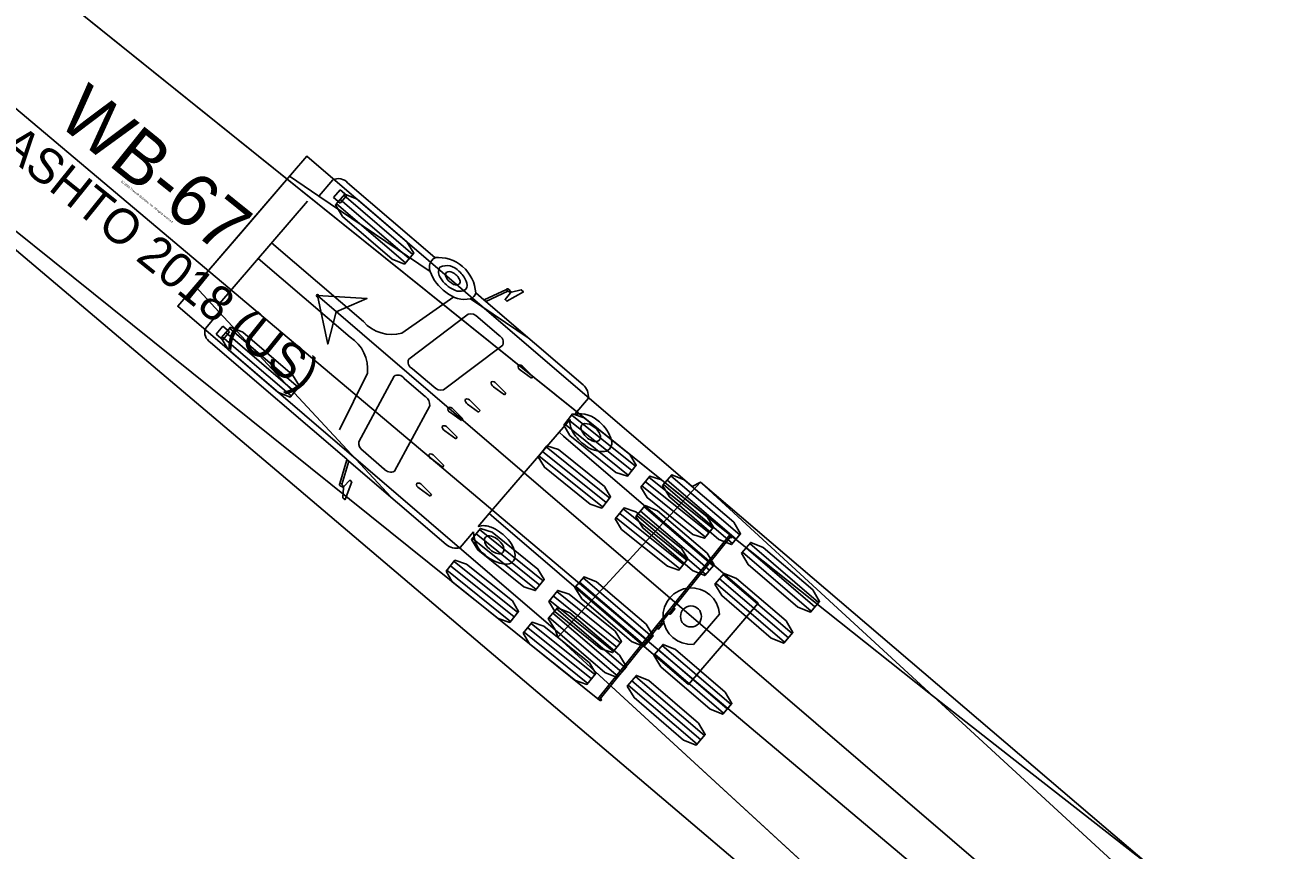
# Model space of a CAD drawing. Extents: x 973688 to 979179, y 703586 to 707602.
# Drawn here: x 976435 to 976485, y 705678.8 to 705712.1 of the extents above; entities that cross this region are included whole.
import ezdxf

# ---------------------------------------------------------------- set-up
doc = ezdxf.new("R2010")
doc.units = 0
doc.layers.add('NB Left', color=7, linetype='Continuous')
doc.layers.add('SB Right', color=7, linetype='Continuous')

msp = doc.modelspace()

# ---------------------------------------------------------------- linework, layer by layer
at = {"layer": 'NB Left'}
for p, q in [((976451.371, 705702.147), (976446.878, 705705.191)), ((976447.731, 705705.448), (976447.462, 705705.135)), ((976447.462, 705705.135), (976447.732, 705704.904)), ((976448.001, 705705.217), (976447.731, 705705.448)), ((976447.732, 705704.904), (976448.001, 705705.217)), ((976447.883, 705705.226), (976450.665, 705702.837)), ((976446.412, 705704.994), (976442.788, 705700.773)), ((976447.585, 705704.878), (976450.367, 705702.49)), ((976447.734, 705705.052), (976450.516, 705702.664)), ((976444.966, 705703.31), (976448.678, 705700.124)), ((976444.423, 705702.677), (976448.134, 705699.491)), ((976582.973, 705584.309), (976446.818, 705701.17)), ((976450.225, 705699.655), (976452.323, 705701.123)), ((976454.606, 705701.284), (976454.623, 705701.306)), ((976454.623, 705701.306), (976454.651, 705701.312)), ((976455.324, 705699.47), (976453, 705701.044)), ((976453.616, 705700.936), (976453.54, 705701.001)), ((976449.787, 705693.021), (976442.853, 705700.502)), ((976452.905, 705700.417), (976450.503, 705698.609)), ((976454.151, 705699.565), (976453.293, 705700.302)), ((976442.728, 705699.62), (976442.996, 705699.933)), ((976442.998, 705699.388), (976442.728, 705699.62)), ((976442.996, 705699.933), (976443.267, 705699.701)), ((976443.267, 705699.701), (976442.998, 705699.388)), ((976443.12, 705699.677), (976445.902, 705697.289)), ((976443.269, 705699.851), (976446.052, 705697.463)), ((976442.971, 705699.503), (976445.753, 705697.115)), ((976451.902, 705697.366), (976454.303, 705699.174)), ((976450.655, 705698.218), (976451.513, 705697.482)), ((976455.457, 705697.836), (976455.014, 705698.164)), ((976455.124, 705698.292), (976455.515, 705697.904)), ((976448.832, 705698.032), (976447.705, 705695.748)), ((976448.485, 705695.268), (976449.908, 705697.916)), ((976450.318, 705697.825), (976451.176, 705697.088)), ((976454.038, 705697.619), (976454.429, 705697.231)), ((976455.515, 705697.904), (976455.457, 705697.836)), ((976454.371, 705697.163), (976453.928, 705697.492)), ((976454.429, 705697.231), (976454.371, 705697.163)), ((976451.349, 705696.722), (976449.926, 705694.074)), ((976453.324, 705696.457), (976452.882, 705696.785)), ((976452.991, 705696.913), (976453.383, 705696.525)), ((976452.63, 705696.122), (976452.188, 705696.45)), ((976452.297, 705696.578), (976452.689, 705696.19)), ((976452.689, 705696.19), (976452.63, 705696.122)), ((976453.383, 705696.525), (976453.324, 705696.457)), ((976452.404, 705695.385), (976451.962, 705695.713)), ((976452.071, 705695.841), (976452.463, 705695.453)), ((976456.575, 705695.649), (976453.754, 705692.363)), ((976452.463, 705695.453), (976452.404, 705695.385)), ((976449.516, 705694.165), (976448.658, 705694.901)), ((976451.512, 705694.715), (976451.923, 705694.312)), ((976448.08, 705694.486), (976448.004, 705694.551)), ((976451.865, 705694.244), (976451.403, 705694.588)), ((976451.923, 705694.312), (976451.865, 705694.244)), ((976460.937, 705693.719), (976463.719, 705691.33)), ((976461.086, 705693.892), (976463.868, 705691.504)), ((976447.866, 705693.434), (976447.864, 705693.407)), ((976447.886, 705693.455), (976447.866, 705693.434)), ((976451.364, 705693.069), (976450.922, 705693.397)), ((976451.031, 705693.525), (976451.423, 705693.137)), ((976451.423, 705693.137), (976451.364, 705693.069)), ((976460.787, 705693.545), (976463.57, 705691.156)), ((976460.011, 705692.64), (976462.793, 705690.252)), ((976459.713, 705692.293), (976462.495, 705689.904)), ((976459.862, 705692.467), (976462.644, 705690.078)), ((976464.273, 705691.157), (976467.055, 705688.769)), ((976463.974, 705690.809), (976466.757, 705688.421)), ((976464.124, 705690.983), (976466.906, 705688.595)), ((976457.398, 705689.596), (976460.18, 705687.208)), ((976457.547, 705689.77), (976460.329, 705687.381)), ((976463.049, 705689.731), (976465.831, 705687.343)), ((976463.198, 705689.905), (976465.98, 705687.517)), ((976457.248, 705689.422), (976460.031, 705687.034)), ((976462.9, 705689.557), (976465.682, 705687.169)), ((976456.174, 705688.17), (976458.956, 705685.782)), ((976456.323, 705688.344), (976459.105, 705685.956)), ((976456.472, 705688.518), (976459.255, 705686.129)), ((976462.001, 705687.079), (976463.053, 705688.306)), ((976460.435, 705686.686), (976463.218, 705684.298)), ((976460.585, 705686.86), (976463.367, 705684.472)), ((976460.734, 705687.034), (976463.516, 705684.646)), ((976459.51, 705685.608), (976462.292, 705683.22)), ((976459.659, 705685.782), (976462.441, 705683.394)), ((976459.361, 705685.434), (976462.143, 705683.046))]:
    msp.add_line(p, q, dxfattribs=at)
for points in [[(976529.13, 705618.495), (976525.506, 705622.306), (976521.833, 705626.084), (976518.115, 705629.832), (976514.36, 705633.553), (976510.57, 705637.249), (976506.75, 705640.923), (976502.905, 705644.576), (976499.035, 705648.21), (976495.198, 705651.78), (976456.529, 705687.373), (976456.429, 705687.649), (976441.178, 705700.741), (976446.39, 705706.81), (976461.952, 705693.453), (976462.285, 705693.628), (976478.571, 705679.723), (976494.871, 705665.84), (976535.697, 705631.163), (976543.992, 705624.056), (976548.15, 705620.46), (976552.311, 705616.826)], [(976442.289, 705699.845), (976442.847, 705700.496), (976442.852, 705700.503), (976441.877, 705701.555), (976441.918, 705701.603), (976443.783, 705703.776), (976445.648, 705705.948), (976445.689, 705705.996), (976446.876, 705705.192), (976446.883, 705705.198), (976447.442, 705705.848)], [(976448.028, 705705.733), (976451.552, 705702.708)], [(976446.818, 705701.17), (976447.229, 705699.213), (976447.577, 705700.519), (976448.815, 705701.061), (976446.818, 705701.17)], [(976453.211, 705701.284), (976453.534, 705701.006), (976453.549, 705701.005), (976454.454, 705701.422)], [(976454.584, 705701.369), (976454.65, 705701.313), (976454.653, 705701.313), (976455.04, 705701.399), (976455.043, 705701.399), (976455.133, 705701.322), (976455.133, 705701.32), (976454.469, 705700.942), (976454.391, 705701.009), (976454.606, 705701.283), (976454.606, 705701.285), (976454.544, 705701.336), (976454.544, 705701.337), (976454.543, 705701.337), (976454.508, 705701.352), (976454.507, 705701.352), (976453.616, 705700.936), (976457.544, 705697.564)], [(976447.726, 705693.585), (976448.001, 705694.542), (976447.998, 705694.557), (976442.492, 705699.283)], [(976457.756, 705697.025), (976457.206, 705696.383)], [(976457.022, 705696.169), (976456.575, 705695.649), (976456.756, 705695.493), (976464.618, 705688.744), (976463.208, 705687.101), (976461.798, 705685.459), (976453.935, 705692.208), (976453.754, 705692.362), (976453.307, 705691.842)], [(976452.008, 705691.114), (976448.08, 705694.486), (976447.804, 705693.543), (976447.804, 705693.542), (976447.824, 705693.509), (976447.824, 705693.509), (976447.825, 705693.508), (976447.885, 705693.456), (976447.886, 705693.456), (976448.125, 705693.71), (976448.203, 705693.643), (976447.93, 705692.929), (976447.928, 705692.928), (976447.838, 705693.005), (976447.838, 705693.009), (976447.864, 705693.405), (976447.864, 705693.407), (976447.799, 705693.464)], [(976501.217, 705657.77), (976501.232, 705657.786), (976501.18, 705657.833), (976497.01, 705661.672), (976462.285, 705693.628), (976459.407, 705690.501), (976456.529, 705687.373), (976491.254, 705655.417), (976495.425, 705651.58), (976495.477, 705651.532), (976495.491, 705651.548)], [(976453.124, 705691.628), (976452.573, 705690.987)]]:
    msp.add_lwpolyline(points, dxfattribs=at)
for points in [[(976447.547, 705704.835), (976447.92, 705705.269), (976448.422, 705705.065), (976450.425, 705703.346), (976450.702, 705702.881), (976450.33, 705702.447), (976449.828, 705702.65), (976447.825, 705704.37)], [(976446.818, 705701.17), (976447.229, 705699.213), (976447.577, 705700.519), (976448.815, 705701.061)], [(976442.934, 705699.46), (976443.306, 705699.894), (976443.808, 705699.691), (976445.811, 705697.971), (976446.089, 705697.506), (976445.716, 705697.072), (976445.214, 705697.275), (976443.211, 705698.995)], [(976460.75, 705693.502), (976461.123, 705693.936), (976461.625, 705693.732), (976463.628, 705692.012), (976463.905, 705691.547), (976463.533, 705691.113), (976463.031, 705691.317), (976461.028, 705693.036)], [(976459.676, 705692.25), (976460.048, 705692.684), (976460.55, 705692.48), (976462.553, 705690.76), (976462.83, 705690.295), (976462.458, 705689.861), (976461.956, 705690.065), (976459.953, 705691.784)], [(976463.937, 705690.766), (976464.31, 705691.2), (976464.812, 705690.996), (976466.815, 705689.277), (976467.092, 705688.812), (976466.72, 705688.378), (976466.218, 705688.581), (976464.215, 705690.301)], [(976457.211, 705689.379), (976457.584, 705689.813), (976458.086, 705689.609), (976460.089, 705687.89), (976460.366, 705687.425), (976459.994, 705686.991), (976459.492, 705687.194), (976457.489, 705688.914)], [(976462.863, 705689.514), (976463.235, 705689.948), (976463.737, 705689.744), (976465.74, 705688.025), (976466.017, 705687.56), (976465.645, 705687.126), (976465.143, 705687.329), (976463.14, 705689.049)], [(976456.137, 705688.127), (976456.509, 705688.561), (976457.011, 705688.357), (976459.014, 705686.638), (976459.292, 705686.173), (976458.919, 705685.739), (976458.417, 705685.942), (976456.414, 705687.662)], [(976460.398, 705686.643), (976460.771, 705687.077), (976461.273, 705686.874), (976463.276, 705685.154), (976463.553, 705684.689), (976463.181, 705684.255), (976462.679, 705684.459), (976460.676, 705686.178)], [(976459.324, 705685.391), (976459.696, 705685.825), (976460.198, 705685.622), (976462.201, 705683.902), (976462.478, 705683.437), (976462.106, 705683.003), (976461.604, 705683.207), (976459.601, 705684.926)]]:
    msp.add_lwpolyline(points, close=True, dxfattribs=at)
for centre, radius in [((976446.818, 705701.17), 0.0417), ((976461.9, 705688.206), 0.424)]:
    msp.add_circle(centre, radius, dxfattribs=at)
for centre, radius, start, end in [((976447.661, 705705.414), 0.486, 40.9433, 116.8944), ((976451.76, 705702.32), 0.425, 117.4203, 203.9567), ((976451.682, 705701.183), 1.53, 3.8501, 94.8592), ((976452.979, 705702.71), 1.704, 199.2781, 235.1861), ((976452.071, 705702.121), 0.366, 147.4097, 219.8907), ((976452.041, 705701.748), 0.634, 39.9412, 115.943), ((976452.147, 705701.922), 0.223, 56.5923, 126.1948), ((976452.022, 705701.573), 0.589, 22.1129, 65.0956), ((976451.873, 705701.36), 1.03, 22.181, 50.5675), ((976452.815, 705702.49), 1.189, 210.4886, 246.3779), ((976452.143, 705702.01), 0.158, 144.3286, 205.8414), ((976452.533, 705702.161), 0.575, 202.4325, 239.0028), ((976452.412, 705701.864), 0.263, 228.2923, 302.1942), ((976452.409, 705701.734), 0.17, 327.0264, 21.0908), ((976452.544, 705701.606), 0.317, 325.2076, 26.8), ((976452.766, 705702.156), 1.136, 228.0619, 281.8645), ((976452.551, 705701.786), 0.44, 241.1516, 304.9645), ((976452.872, 705701.367), 0.347, 291.6846, 346.4952), ((976454.5, 705701.399), 0.0522, 48.24, 153.0946), ((976454.479, 705701.346), 0.108, 12.3337, 58.5162), ((976449.823, 705701.117), 1.517, 220.9374, 285.3648), ((976453.005, 705700.044), 0.387, 41.7926, 105.0245), ((976442.751, 705699.694), 0.486, 161.8203, 237.7715), ((976447.326, 705698.208), 1.517, 353.3499, 57.7773), ((976453.987, 705699.276), 0.332, 342.014, 60.436), ((976450.774, 705698.489), 0.296, 156.0761, 246.3738), ((976455.099, 705698.327), 0.184, 170.5122, 242.4042), ((976454.986, 705698.216), 0.157, 28.7017, 115.8114), ((976450.068, 705697.666), 0.296, 32.3409, 122.6386), ((976454.014, 705697.655), 0.184, 170.5122, 242.4042), ((976453.9, 705697.544), 0.157, 28.7017, 115.8114), ((976451.802, 705697.739), 0.387, 221.795, 285.0221), ((976457.141, 705697.095), 0.619, 353.5177, 49.3594), ((976450.965, 705696.764), 0.387, 353.6927, 56.9197), ((976452.241, 705696.598), 0.157, 162.9034, 250.013), ((976452.16, 705696.503), 0.157, 28.7017, 115.8114), ((976452.967, 705696.949), 0.184, 170.5122, 242.4042), ((976452.854, 705696.838), 0.157, 28.7017, 115.8114), ((976457.742, 705696.056), 0.729, 171.0349, 213.5489), ((976457.398, 705695.264), 1.136, 44.9362, 99.7274), ((976452.015, 705695.861), 0.157, 162.9034, 250.013), ((976451.923, 705695.732), 0.184, 36.3106, 108.2026), ((976458.622, 705696.537), 1.73, 210.7322, 235.5307), ((976457.625, 705695.834), 0.169, 100.8043, 200.9231), ((976458.164, 705695.999), 0.732, 197.9491, 244.1836), ((976457.633, 705695.478), 0.522, 47.1879, 94.352), ((976457.602, 705695.321), 0.664, 16.2318, 54.4536), ((976457.319, 705694.959), 1.416, 14.3614, 51.4292), ((976448.869, 705695.226), 0.387, 173.6902, 236.9222), ((976458.341, 705696.007), 1.136, 232.0727, 273.5934), ((976458.047, 705695.64), 0.362, 236.0198, 285.0608), ((976458.077, 705695.451), 0.172, 291.9052, 19.0558), ((976458.358, 705695.215), 0.346, 278.9516, 15.9647), ((976451.476, 705694.719), 0.157, 162.9034, 250.013), ((976451.383, 705694.59), 0.184, 36.3106, 108.2026), ((976449.776, 705694.371), 0.332, 218.2788, 296.7008), ((976450.883, 705693.415), 0.184, 36.3106, 108.2026), ((976447.756, 705693.542), 0.0522, 125.6202, 230.4748), ((976447.805, 705693.572), 0.108, 220.1986, 266.3811), ((976450.975, 705693.544), 0.157, 162.9034, 250.013), ((976454.26, 705691.608), 1.136, 178.9873, 233.7786), ((976453.529, 705691.147), 0.729, 65.1659, 107.6799), ((976453.186, 705690.205), 1.73, 43.184, 67.9825), ((976452.411, 705691.584), 0.619, 229.3554, 285.1971), ((976453.731, 705691.297), 0.169, 77.7917, 177.9104), ((976454.083, 705691.343), 0.522, 184.3627, 231.5269), ((976453.649, 705690.739), 0.732, 34.5312, 80.7656), ((976453.985, 705690.909), 0.362, 353.6539, 42.6949), ((976453.668, 705690.563), 1.136, 5.1213, 46.6421), ((976454.549, 705691.732), 1.416, 227.2855, 264.3534), ((976454.234, 705691.398), 0.664, 224.2612, 262.4829), ((976454.178, 705690.908), 0.172, 259.659, 346.8096), ((976454.453, 705690.666), 0.346, 262.7501, 359.7631), ((976461.914, 705688.219), 1.143, 4.3574, 274.3574)]:
    msp.add_arc(centre, radius, start, end, dxfattribs=at)
for centre, major_axis, start_param, end_param in [((976454.519, 705701.396), (-0.0594, 0.0509), 0.569648, 1.840391), ((976454.519, 705701.396), (-0.0594, 0.0509), 2.398717, 3.668019), ((976447.761, 705693.525), (0.0594, -0.0509), 1.301202, 2.571945), ((976447.761, 705693.525), (-0.0594, 0.0509), 2.615166, 3.884468)]:
    msp.add_ellipse(centre, major_axis=major_axis, ratio=0.544872, start_param=start_param, end_param=end_param, dxfattribs=at)
at = {"layer": 'SB Right'}
for p, q in [((976549.406, 705611.94), (976407.036, 705731.999)), ((976456.938, 705696.165), (976459.51, 705694.098)), ((976457.082, 705696.344), (976459.654, 705694.277)), ((976456.795, 705695.987), (976459.367, 705693.919)), ((976455.761, 705694.701), (976458.333, 705692.633)), ((976455.905, 705694.879), (976458.477, 705692.812)), ((976456.048, 705695.058), (976458.62, 705692.991)), ((976460.056, 705693.659), (976462.628, 705691.592)), ((976460.2, 705693.838), (976462.772, 705691.771)), ((976459.912, 705693.481), (976462.485, 705691.413)), ((976458.879, 705692.195), (976461.451, 705690.127)), ((976459.022, 705692.373), (976461.594, 705690.306)), ((976459.166, 705692.552), (976461.738, 705690.485)), ((976453.365, 705691.719), (976455.937, 705689.652)), ((976453.078, 705691.362), (976455.65, 705689.295)), ((976453.221, 705691.541), (976455.793, 705689.473)), ((976463.468, 705691.505), (976458.143, 705684.88)), ((976452.187, 705690.255), (976454.76, 705688.187)), ((976452.331, 705690.433), (976454.903, 705688.366)), ((976452.044, 705690.076), (976454.616, 705688.009)), ((976456.482, 705689.213), (976459.055, 705687.146)), ((976456.195, 705688.856), (976458.767, 705686.789)), ((976456.339, 705689.035), (976458.911, 705686.967)), ((976460.86, 705688.148), (976460.805, 705688.193)), ((976461.193, 705688.562), (976461.027, 705688.355)), ((976455.305, 705687.749), (976457.877, 705685.681)), ((976455.449, 705687.927), (976458.021, 705685.86)), ((976460.694, 705687.941), (976460.527, 705687.734)), ((976455.162, 705687.57), (976457.734, 705685.503))]:
    msp.add_line(p, q, dxfattribs=at)
for points in [[(976463.509, 705691.444), (976463.522, 705691.46), (976463.467, 705691.505), (976459.05, 705695.056), (976422.268, 705724.621), (976419.605, 705721.308), (976416.943, 705717.996), (976453.725, 705688.431), (976458.143, 705684.881), (976458.198, 705684.836), (976458.212, 705684.853)], [(976422.268, 705724.621), (976463.238, 705691.695), (976471.499, 705685.127), (976475.674, 705681.844), (976479.86, 705678.582), (976484.059, 705675.341), (976488.271, 705672.125), (976492.5, 705668.937), (976496.745, 705665.781), (976501.009, 705662.661), (976505.293, 705659.581), (976509.599, 705656.547), (976513.928, 705653.565), (976518.283, 705650.641), (976522.664, 705647.783), (976524.865, 705646.382), (976527.073, 705645.001), (976529.287, 705643.641), (976531.509, 705642.303), (976533.739, 705640.989), (976535.975, 705639.7), (976538.218, 705638.438)], [(976535.627, 705617.202), (976531.349, 705621.047), (976527.113, 705624.815), (976523.431, 705628.059), (976519.133, 705631.532), (976514.879, 705635.016), (976510.664, 705638.509), (976502.322, 705645.508), (976494.061, 705652.506), (976461.343, 705680.352), (976445.346, 705693.94), (976416.943, 705717.996)], [(976461.08, 705688.309), (976461.247, 705688.517), (976461.248, 705688.519), (976461.193, 705688.562), (976461.215, 705688.59), (976463.493, 705691.424), (976463.494, 705691.425)], [(976460.698, 705687.947), (976461.025, 705688.353)], [(976458.227, 705684.872), (976458.227, 705684.873), (976460.505, 705687.706), (976460.527, 705687.734), (976460.582, 705687.69), (976460.583, 705687.691), (976460.75, 705687.899)]]:
    msp.add_lwpolyline(points, dxfattribs=at)
for points in [[(976456.759, 705695.942), (976457.117, 705696.388), (976457.586, 705696.233), (976459.437, 705694.745), (976459.69, 705694.321), (976459.331, 705693.875), (976458.863, 705694.03), (976457.011, 705695.519)], [(976455.725, 705694.656), (976456.084, 705695.102), (976456.552, 705694.947), (976458.404, 705693.459), (976458.656, 705693.035), (976458.298, 705692.589), (976457.829, 705692.744), (976455.978, 705694.233)], [(976459.877, 705693.437), (976460.235, 705693.882), (976460.703, 705693.727), (976462.555, 705692.239), (976462.807, 705691.815), (976462.449, 705691.369), (976461.981, 705691.524), (976460.129, 705693.013)], [(976458.843, 705692.15), (976459.201, 705692.596), (976459.67, 705692.441), (976461.521, 705690.953), (976461.774, 705690.529), (976461.415, 705690.083), (976460.947, 705690.238), (976459.095, 705691.727)], [(976453.042, 705691.318), (976453.4, 705691.764), (976453.868, 705691.609), (976455.72, 705690.12), (976455.972, 705689.696), (976455.614, 705689.25), (976455.146, 705689.406), (976453.294, 705690.894)], [(976452.008, 705690.032), (976452.367, 705690.478), (976452.835, 705690.323), (976454.687, 705688.834), (976454.939, 705688.41), (976454.58, 705687.964), (976454.112, 705688.12), (976452.26, 705689.608)], [(976456.16, 705688.812), (976456.518, 705689.258), (976456.986, 705689.103), (976458.838, 705687.614), (976459.09, 705687.19), (976458.732, 705686.745), (976458.264, 705686.9), (976456.412, 705688.388)], [(976455.126, 705687.526), (976455.484, 705687.972), (976455.952, 705687.817), (976457.804, 705686.328), (976458.056, 705685.904), (976457.698, 705685.458), (976457.23, 705685.614), (976455.378, 705687.102)]]:
    msp.add_lwpolyline(points, close=True, dxfattribs=at)
for centre in [(976463.528, 705691.413), (976458.246, 705684.841)]:
    msp.add_circle(centre, 0.0266, dxfattribs=at)
for centre, radius, start, end in [((976465.085, 705690.177), 2.022, 141.2084, 141.8921), ((976461.052, 705688.331), 0.0352, 142.1827, 321.1831), ((976461.053, 705688.332), 0.0354, 325.4999, 137.6854), ((976460.722, 705687.921), 0.0353, 144.5445, 322.8942), ((976460.723, 705687.921), 0.0352, 321.2336, 140.234), ((976458.246, 705684.841), 0.0363, 160.2858, 121.4471)]:
    msp.add_arc(centre, radius, start, end, dxfattribs=at)

# ---------------------------------------------------------------- texts
for s, height, p in [('WB-67', 2.125, (976436.226, 705708.167)), ('AASHTO 2018 (US)', 1.41667, (976432.95, 705707.847)), ('(c) 2020 Transoft Solutions, Inc. All rights reserved.', 0.085, (976438.877, 705705.763))]:
    msp.add_text(s, height=height, rotation=321.2084, dxfattribs=at).set_placement(p)

doc.saveas('drawing.dxf')
